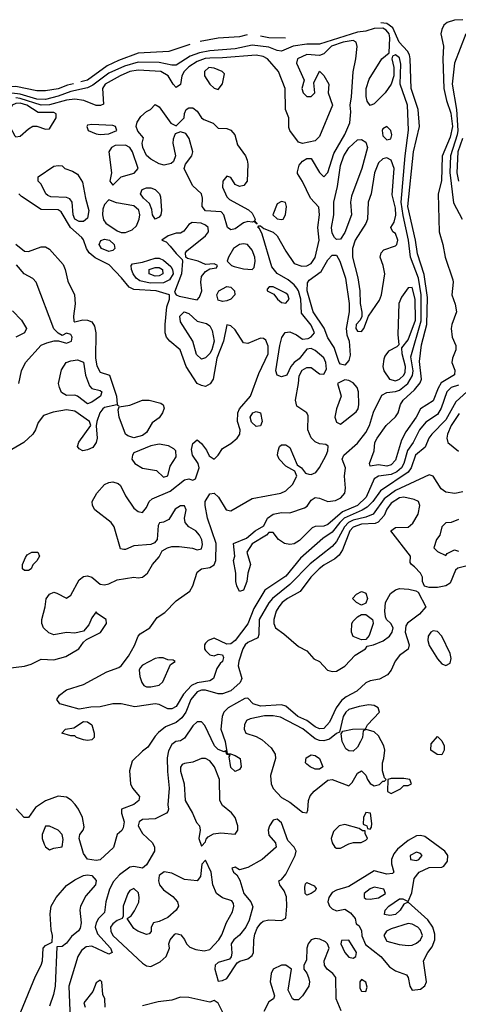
# Model space of a CAD drawing. Header units: inches. Extents: x 2380053 to 2584298, y 380219 to 546618.
# Tile 757 of 788: x 2561048 to 2563129, y 482263 to 486936. Entities that reach past the tile are written whole.
import ezdxf

# ---------------------------------------------------------------- set-up
doc = ezdxf.new("R2010")
doc.units = ezdxf.units.IN
doc.header["$MEASUREMENT"] = 0
doc.layers.add('C5468', color=7, linetype='Continuous')

msp = doc.modelspace()

# ---------------------------------------------------------------- linework, layer by layer
at = {"layer": 'C5468', "color": 2}
for points, elevation in [([(2563150, 486936.3), (2563110, 486934), (2563076.5, 486923.5), (2563060.3, 486910), (2563050.3, 486890), (2563046, 486870), (2563058, 486810), (2563055.3, 486750), (2563060.2, 486610), (2563072.6, 486552.6), (2563093.2, 486493.3), (2563100.5, 486430), (2563090, 486379.5), (2563052.1, 486287.9), (2563048.5, 486171.5), (2563033, 486110), (2563037.1, 485930), (2563055.5, 485870), (2563065.5, 485810), (2563102.5, 485702.5), (2563104.9, 485690), (2563098, 485630), (2563113.4, 485586.6), (2563120.7, 485550), (2563098, 485490), (2563094.9, 485470), (2563099.3, 485430), (2563117.3, 485390), (2563117.3, 485370), (2563100.7, 485330), (2563097.3, 485310), (2563112.3, 485272.3), (2563110.5, 485250.5), (2563047.6, 485212.4), (2563033, 485187), (2563010, 485127.3), (2562950, 485089.5), (2562928.8, 485050), (2562879.1, 484980.9), (2562859.4, 484940.6), (2562830, 484846), (2562810, 484823.6), (2562790, 484818), (2562750, 484823), (2562710, 484818), (2562706.6, 484830), (2562729.4, 484890.6), (2562732.7, 484930), (2562743.7, 484950), (2562786, 485010), (2562830, 485051), (2562842.7, 485070), (2562854.5, 485110), (2562867, 485130), (2562921, 485179), (2562947.4, 485212.6), (2562953.3, 485230), (2562945.2, 485314.8), (2562954, 485394), (2562979.3, 485490), (2562982.4, 485617.6), (2562966.5, 485726.5), (2562934.3, 485825.7), (2562926.3, 485890), (2562888.4, 486050), (2562916.8, 486310), (2562945.1, 486430), (2562937.6, 486510), (2562905.3, 486610), (2562901, 486750), (2562896.9, 486770), (2562887.3, 486787.3), (2562848.3, 486830), (2562818, 486898), (2562790, 486917.8), (2562760.5, 486922.1)], 2), ([(2563130, 485202), (2563095.5, 485190), (2563073.4, 485170), (2563047.2, 485092.8), (2563030, 485062.9), (2562974.1, 485025.9), (2562944.9, 484990), (2562914, 484930), (2562887.9, 484892.1), (2562870.2, 484830), (2562859.7, 484810), (2562837.4, 484790), (2562810, 484777.3), (2562750, 484769.7), (2562730, 484756.9), (2562691.3, 484670), (2562650.2, 484630), (2562579.2, 484600.8), (2562510, 484540.4), (2562490, 484532.4), (2562448.8, 484531.2), (2562435.6, 484524.4), (2562375.1, 484464.9), (2562350, 484449.6), (2562330, 484445.6), (2562304, 484450), (2562275.1, 484470), (2562250, 484502), (2562230, 484502), (2562218, 484490), (2562150.4, 484449.6), (2562124.7, 484410), (2562142.8, 484350), (2562130.8, 484310), (2562126, 484270), (2562110, 484229), (2562090, 484222), (2562077.2, 484250), (2562074, 484270), (2562074, 484310), (2562062, 484370), (2562068, 484390), (2562062, 484450), (2562124.5, 484475.5), (2562165.2, 484510), (2562205.6, 484534.4), (2562222.7, 484570), (2562249.7, 484590.3), (2562290, 484597.1), (2562330, 484595.5), (2562399.6, 484620.4), (2562411.9, 484628.1), (2562430, 484656.3), (2562450, 484668), (2562470, 484666), (2562510, 484650.3), (2562545.9, 484654.1), (2562572.1, 484667.9), (2562589.6, 484690), (2562593.3, 484713.3), (2562589.5, 484770), (2562592.7, 484810), (2562578, 484850), (2562586, 484870), (2562650, 484926.4), (2562690, 484978), (2562707.8, 485010), (2562726, 485074), (2562766.1, 485153.9), (2562790, 485167), (2562830, 485171.3), (2562850, 485178.5), (2562889.9, 485210.1), (2562912, 485248), (2562913.8, 485270), (2562903.9, 485336.1), (2562953.1, 485506.9), (2562952.5, 485630), (2562939.1, 485710), (2562901.4, 485810), (2562893, 485890), (2562866.6, 486006.6), (2562857.7, 486070), (2562876.1, 486290), (2562892.4, 486412.4), (2562886.9, 486530), (2562852.8, 486630), (2562855.2, 486724.8), (2562850, 486755.1), (2562830, 486769.2), (2562816.9, 486763.1), (2562814, 486750), (2562823, 486710), (2562822, 486670), (2562810.8, 486630), (2562782.4, 486590), (2562730, 486537), (2562710, 486529.2), (2562696.9, 486550), (2562691.2, 486571.2), (2562691.3, 486610), (2562705.7, 486654.3), (2562765.6, 486750), (2562800.4, 486779.6), (2562803.4, 486850), (2562800.2, 486870), (2562786.6, 486886.7), (2562770, 486896.1), (2562730, 486895.2), (2562690, 486882.4), (2562650, 486876.5), (2562470, 486820.7), (2562410, 486819.4), (2562346, 486810), (2562290, 486787), (2562270, 486789.5), (2562230, 486805.4), (2562150, 486815.4), (2562070, 486797.6), (2561950, 486788), (2561900.6, 486779.4), (2561856.7, 486763.3), (2561790, 486720.4), (2561770, 486719.8), (2561710, 486733.1), (2561610, 486734.8), (2561544.6, 486715.4), (2561470, 486682.5), (2561394.2, 486625.8), (2561370, 486613.5), (2561290, 486596), (2561230, 486572.9), (2561170, 486558.3), (2561130, 486559.9), (2561050, 486583.6), (2561010, 486586.9)], 6), ([(2562127.5, 486864.1), (2562090, 486854.7), (2561990, 486848.3), (2561904.6, 486832.4)], 2), ([(2563164.9, 486870), (2563110.4, 486729.6), (2563099.6, 486630), (2563120.1, 486510), (2563126.4, 486410), (2563123.9, 486390), (2563091, 486290), (2563088.4, 486211.6), (2563106.5, 486066.5), (2563147.3, 485990)], 6), ([(2563170, 485171.6), (2563117.6, 485122.4), (2563070, 485037.4), (2563002.4, 484970), (2562988.7, 484950), (2562971.9, 484908.1), (2562924.9, 484870), (2562904.4, 484810), (2562891, 484789), (2562759.2, 484700.8), (2562722.8, 484650), (2562696.5, 484623.5), (2562672.1, 484607.9), (2562587.9, 484570), (2562566.2, 484550), (2562530, 484504.4), (2562486, 484474), (2562379.9, 484380.1), (2562310, 484294.7), (2562210.3, 484229.7), (2562158.2, 484141.8), (2562130, 484069.3), (2562070, 483989.6), (2562050, 483974), (2562030, 483972), (2561970, 484001.2), (2561942, 483990), (2561930, 483978), (2561924.7, 483970), (2561924.7, 483950), (2561930, 483942), (2561950, 483922), (2561970, 483918), (2561990, 483924.7), (2562010, 483922), (2562014, 483910), (2562010.7, 483890), (2561998.8, 483881.2), (2561983.4, 483856.6), (2561967.7, 483810), (2561950, 483798.7), (2561890, 483789.8), (2561863.6, 483776.4), (2561825.3, 483734.7), (2561790, 483677), (2561770, 483666), (2561750, 483665.6), (2561710, 483687), (2561690, 483689.6), (2561594.5, 483674.5), (2561529.3, 483689.3), (2561490, 483689.5), (2561430, 483675.6), (2561385.8, 483674.2), (2561330, 483663.7), (2561238, 483690), (2561224, 483710), (2561237.2, 483730), (2561270, 483756.3), (2561350, 483780.7), (2561461, 483841), (2561518, 483862), (2561529.6, 483870.4), (2561564.4, 483915.6), (2561593.1, 483966.9), (2561609.7, 484010.3), (2561618.7, 484021.3), (2561665.2, 484050), (2561700.5, 484099.5), (2561736.3, 484123.7), (2561790, 484179.1), (2561855.4, 484224.6), (2561869.5, 484250), (2561890, 484314.8), (2561909.7, 484330.3), (2561950, 484336.4), (2561971.2, 484348.9), (2561978.9, 484370), (2561980.4, 484450), (2561938.9, 484570), (2561927.3, 484630), (2561927.3, 484650), (2561950, 484686.8), (2561971, 484690), (2561990.8, 484670), (2562027.3, 484610), (2562050, 484604.9), (2562150, 484663.8), (2562286, 484690), (2562310, 484701), (2562342, 484730), (2562362, 484770), (2562353.6, 484793.6), (2562310, 484818), (2562278.4, 484850), (2562271.4, 484870), (2562273.3, 484890), (2562280.7, 484910), (2562290, 484918.4), (2562310, 484918.7), (2562330, 484905.5), (2562364.5, 484824.5), (2562384.7, 484810), (2562403.5, 484783.5), (2562418.8, 484778.8), (2562430, 484777.3), (2562452.4, 484787.6), (2562470, 484810.7), (2562501.3, 484870), (2562509.5, 484890), (2562511.9, 484911.9), (2562499.6, 484919.6), (2562470, 484923.6), (2562450, 484933), (2562430, 484951.8), (2562415.1, 484990), (2562416.6, 485056.6), (2562409.4, 485070), (2562362.7, 485102.7), (2562355.8, 485130), (2562371.2, 485210), (2562373.6, 485246.4), (2562387.7, 485272.3), (2562410, 485286), (2562430, 485286), (2562470, 485256.3), (2562490, 485254.8), (2562502.9, 485277.1), (2562500.5, 485310), (2562490, 485332), (2562450, 485366.6), (2562430, 485376), (2562410, 485372.7), (2562373.1, 485326.9), (2562350.7, 485310), (2562334, 485290), (2562314.8, 485250), (2562290, 485240.9), (2562269.6, 485250), (2562263.6, 485270), (2562281.4, 485390), (2562292.1, 485427.9), (2562307.7, 485452.3), (2562330, 485454.9), (2562360.8, 485440.8), (2562390, 485420.5), (2562416.6, 485423.4), (2562430, 485430.7), (2562446.6, 485450), (2562430, 485486.6), (2562384.2, 485544.2), (2562380.8, 485610), (2562369.8, 485649.8), (2562362, 485662), (2562350, 485678.4), (2562321.4, 485701.5), (2562270, 485731.5), (2562243.5, 485763.5), (2562198, 485918), (2562185.2, 485945.2), (2562178, 485950), (2562182, 485958), (2562190, 485958), (2562205.4, 485945.4), (2562250, 485928.4), (2562270, 485910.4), (2562310, 485837.3), (2562350, 485778.8), (2562386.9, 485766.9), (2562410, 485768.7), (2562430, 485779.3), (2562450, 485807.3), (2562469.3, 485890), (2562462.7, 485950), (2562469.4, 486010.6), (2562466.6, 486046.6), (2562427.3, 486090), (2562390, 486169), (2562366, 486206), (2562365.6, 486214.4), (2562373.6, 486246.4), (2562390, 486264.7), (2562410, 486278), (2562430, 486278), (2562470, 486211), (2562490, 486191.3), (2562510, 486211.3), (2562538.2, 486301.8), (2562590, 486390.7), (2562613.4, 486446.6), (2562619.1, 486499.1), (2562615.3, 486530), (2562622.7, 486570), (2562629.5, 486689.5), (2562643, 486750), (2562649.6, 486809.6), (2562643.7, 486830), (2562630, 486836.9), (2562582, 486830), (2562527, 486810), (2562490, 486773.6), (2562470, 486766), (2562410, 486771), (2562366, 486750), (2562361.6, 486730), (2562398, 486650), (2562386, 486610), (2562392, 486590), (2562410, 486572), (2562430, 486572), (2562448, 486590), (2562443.1, 486636.9), (2562470, 486691.3), (2562490, 486672), (2562514.8, 486630), (2562510.8, 486590), (2562531.3, 486530), (2562470, 486382), (2562450, 486362), (2562390, 486348.7), (2562370, 486355.3), (2562329.2, 486410), (2562324.1, 486424.1), (2562324, 486470), (2562308.7, 486510), (2562307, 486610), (2562275.6, 486690), (2562223.6, 486750), (2562202.4, 486762.4), (2562170, 486768.5), (2562010, 486755.3), (2561950, 486754.5), (2561928.2, 486751.7), (2561890, 486738.4), (2561850, 486712.1), (2561828.7, 486690), (2561816.4, 486670), (2561810, 486628), (2561790, 486615.3), (2561775.3, 486630), (2561752.3, 486670), (2561717.2, 486690), (2561610, 486696.5), (2561570, 486689.8), (2561524.4, 486670), (2561452.7, 486630), (2561440.3, 486610), (2561444.7, 486535.3), (2561430.7, 486529.3), (2561410, 486529.5), (2561352.2, 486552.3), (2561310, 486559.8), (2561270, 486554.2), (2561190, 486532.7), (2561150, 486531.1), (2561050, 486562.9), (2561030, 486565.4)], 10), ([(2561855.7, 486818.4), (2561754.7, 486785.3), (2561610, 486777.7), (2561516.8, 486743.2), (2561462.8, 486717.2), (2561370, 486649.8), (2561337.7, 486641.5)], 2), ([(2562308.6, 486848.6), (2562230, 486849.8), (2562190.3, 486857.8)], 2), ([(2561303.2, 486632.7), (2561274.7, 486625.3), (2561230, 486607.8), (2561170, 486598.3), (2561130, 486598.7), (2561030, 486619.7), (2560990, 486616.9), (2560930, 486600.4), (2560830, 486597.4), (2560750, 486605.7), (2560650, 486596.4), (2560510, 486597.4), (2560330, 486614), (2560250, 486606.2), (2560130, 486573.3), (2560050, 486578.9), (2560000, 486575.8)], 2), ([(2563148.3, 486371.7), (2563127, 486310), (2563122.3, 486210), (2563130.3, 486170)], 10), ([(2560950, 483853.4), (2561070, 483868.4), (2561102.4, 483877.6), (2561150, 483901), (2561210, 483899.1), (2561266.3, 483913.7), (2561328.7, 483950), (2561350, 483982), (2561364.7, 483995.3), (2561431.5, 484028.5), (2561459, 484070), (2561458, 484090), (2561416.4, 484116.4), (2561410, 484126), (2561390, 484098), (2561376.3, 484063.7), (2561350, 484034), (2561310, 484025.2), (2561270, 484028.7), (2561210, 484017.2), (2561186.8, 484026.8), (2561161.2, 484050), (2561152.7, 484070), (2561152.3, 484090), (2561169.4, 484150), (2561172.9, 484187.1), (2561189.4, 484210.6), (2561210, 484218.8), (2561224.7, 484215.3), (2561270, 484191), (2561290, 484204.7), (2561330, 484278), (2561350, 484293.4), (2561370, 484296.3), (2561390.7, 484290.7), (2561430, 484258), (2561450, 484254.8), (2561470, 484258.8), (2561510, 484277.3), (2561589.3, 484290.7), (2561610, 484287.3), (2561630, 484291), (2561654, 484310), (2561677.2, 484350), (2561710, 484386.8), (2561724.4, 484415.6), (2561749.5, 484430.5), (2561770, 484436.3), (2561804.1, 484435.9), (2561868.2, 484428.2), (2561890, 484420.7), (2561910, 484424.7), (2561914.5, 484445.5), (2561912.1, 484467.9), (2561901.2, 484490), (2561884, 484510), (2561849.5, 484529.5), (2561833.2, 484550), (2561829.2, 484570), (2561837, 484610), (2561829.1, 484629.1), (2561810, 484629.3), (2561786.1, 484613.9), (2561755.5, 484564.5), (2561730, 484552.3), (2561710.8, 484549.2), (2561704.5, 484535.5), (2561700.5, 484470), (2561686.9, 484453.1), (2561670, 484445.6), (2561590, 484439.5), (2561550, 484421.2), (2561541.2, 484421.2), (2561525.6, 484425.6), (2561495.3, 484530), (2561482, 484550), (2561404, 484610), (2561393.2, 484630), (2561392.3, 484650), (2561414, 484690), (2561450, 484730.7), (2561470, 484740.5), (2561490, 484743), (2561515.2, 484735.2), (2561526, 484726), (2561550, 484677.3), (2561590, 484618), (2561610, 484602.8), (2561630, 484598), (2561650, 484622), (2561662.7, 484650), (2561676.9, 484663.1), (2561761.6, 484698.4), (2561830, 484753), (2561850, 484757.3), (2561870, 484751.3), (2561882, 484758), (2561899, 484810), (2561895.3, 484830), (2561867.6, 484870), (2561863.6, 484896.4), (2561870, 484924.7), (2561890, 484942), (2561910, 484924.7), (2561934, 484894), (2561946, 484866), (2561970, 484851.3), (2561988.7, 484870), (2562010, 484902), (2562050, 484924.7), (2562079.3, 484950), (2562092, 484970), (2562094, 484990), (2562081.6, 485030), (2562082.6, 485070), (2562091.2, 485090), (2562142.4, 485150), (2562182.9, 485257.1), (2562227.3, 485350), (2562226.8, 485386.8), (2562214.8, 485414.8), (2562204, 485424), (2562190, 485425.2), (2562130, 485399.3), (2562110, 485402), (2562070, 485464), (2562050, 485484), (2562030, 485488), (2562014.4, 485410), (2561983.2, 485330), (2561966.4, 485230), (2561951.7, 485208.3), (2561930, 485196.2), (2561910, 485199.5), (2561889.6, 485209.6), (2561836.9, 485290), (2561809.6, 485370), (2561759.5, 485410), (2561743.6, 485430), (2561738, 485450), (2561737.7, 485490), (2561746.2, 485573.8), (2561759, 485610), (2561758, 485630), (2561695.3, 485650), (2561590, 485656.4), (2561567.4, 485667.4), (2561531.6, 485711.6), (2561472.4, 485772.4), (2561406.2, 485806.2), (2561377.6, 485830), (2561364.2, 485850), (2561351.1, 485891.1), (2561343.1, 485903.1), (2561289.7, 485950), (2561244, 486024), (2561230, 486033.3), (2561150, 486036.3), (2561056.6, 486096.6), (2561043.7, 486110)], 14), ([(2561030, 485870.6), (2561070, 485838), (2561090, 485836.4), (2561150, 485859.1), (2561170, 485859.1), (2561190, 485847.7), (2561253.8, 485773.8), (2561263.7, 485750), (2561275.6, 485695.6), (2561308.7, 485630), (2561311.7, 485588.3), (2561303, 485530), (2561305.2, 485505.2), (2561310, 485502.8), (2561347.5, 485512.5), (2561370, 485510.4), (2561390, 485502), (2561402, 485482), (2561408.6, 485450), (2561407.8, 485330), (2561414.3, 485294.3), (2561430, 485264), (2561473.4, 485250), (2561506.5, 485150), (2561510.7, 485110.7), (2561518, 485102), (2561508.4, 485108.4), (2561450, 485096.3), (2561441.6, 485090), (2561428.4, 485070), (2561413.4, 485030), (2561410.6, 485009.4), (2561414.9, 484950), (2561410.5, 484929.5), (2561394.2, 484905.8), (2561370, 484895.1), (2561348, 484890), (2561330, 484899), (2561322.7, 484910), (2561328.1, 484931.8), (2561385.2, 485010), (2561379, 485030), (2561310, 485078.5), (2561270, 485084.4), (2561206.4, 485073.6), (2561161.6, 485058.4), (2561135.2, 485024.8), (2561123, 484990), (2561110.3, 484969.7), (2561067.7, 484930), (2561010, 484897)], 14), ([(2561043.7, 485210), (2561056.2, 485270), (2561075.1, 485310), (2561150, 485391), (2561176.5, 485403.5), (2561211.6, 485411.6), (2561232, 485412), (2561270, 485401), (2561294, 485410), (2561297.2, 485430), (2561290, 485442), (2561270, 485448), (2561250, 485438), (2561230, 485448), (2561209.4, 485469.4), (2561125.6, 485690), (2561110, 485707.3), (2561069.7, 485729.7), (2561033, 485773)], 14), ([(2561014.4, 485554.4), (2561057.1, 485510), (2561080.7, 485470), (2561071.3, 485450), (2561030, 485429.4)], 14), ([(2563132, 485068), (2563095.5, 485010), (2563077, 484970), (2563074.4, 484950), (2563079.1, 484930), (2563130, 484888.5)], 14), ([(2563150, 484695.1), (2563111.7, 484688.3), (2563070, 484693.3), (2563047.6, 484710), (2563010, 484769.2), (2562990, 484776), (2562830, 484702.4), (2562777.6, 484662.4), (2562724.4, 484590), (2562690, 484575.5), (2562630, 484561.7), (2562608.1, 484550), (2562589.2, 484530), (2562550, 484459.6), (2562530, 484436.3), (2562426.2, 484353.8), (2562330, 484256), (2562247.2, 484190), (2562230, 484169.6), (2562183.6, 484090), (2562182, 484018), (2562177.1, 484002.9), (2562130, 483980.7), (2562118, 483970), (2562106.7, 483950), (2562087.3, 483892.7), (2562084.9, 483870), (2562101.3, 483810), (2562094, 483790), (2562050, 483751.8), (2562010, 483737), (2561990, 483737), (2561930, 483754.8), (2561910, 483754.6), (2561890, 483746.9), (2561859.6, 483710), (2561836.5, 483650), (2561816.5, 483623.5), (2561790, 483600.7), (2561740.3, 483579.7), (2561707.1, 483552.9), (2561690, 483536), (2561655.8, 483484.2), (2561630, 483465.2), (2561582, 483418), (2561568.1, 483371.9), (2561574, 483310), (2561582.8, 483290), (2561615.5, 483250), (2561613.4, 483230), (2561590, 483212.3), (2561530.8, 483189.2), (2561530.6, 483170), (2561543.1, 483130), (2561538.7, 483101.3), (2561532.1, 483087.9), (2561510, 483068.7), (2561492.5, 483007.5), (2561430, 482949.4), (2561410, 482946), (2561370, 482952.7), (2561350, 482979.3), (2561329.6, 483050), (2561334, 483070), (2561349, 483090), (2561353.6, 483106.4), (2561346, 483150), (2561327.3, 483190), (2561311, 483211), (2561292.2, 483232.3), (2561270, 483247.3), (2561230, 483251.6), (2561170, 483229.6), (2561122.9, 483197.1), (2561090, 483149.3), (2561069.6, 483149.6), (2561031.9, 483191.9)], 14), ([(2563170, 484344), (2563126, 484334), (2563116, 484324), (2563090, 484262), (2563070, 484249), (2563030, 484242), (2562990, 484242), (2562968.7, 484248.7), (2562958, 484270), (2562958, 484290), (2562948.8, 484308.9), (2562920.4, 484340.4), (2562906, 484350), (2562900.4, 484360.4), (2562902, 484390), (2562809, 484510), (2562830, 484526), (2562890, 484527.3), (2562913.1, 484546.9), (2562938, 484590), (2562946.6, 484630), (2562939, 484650), (2562919.4, 484659.4), (2562870.9, 484670.9), (2562850, 484667.1), (2562810, 484641.6), (2562790, 484614), (2562776.7, 484583.3), (2562748.1, 484551.9), (2562733.9, 484546.1), (2562670, 484542.2), (2562630, 484528.6), (2562613.4, 484510), (2562580, 484420), (2562564.2, 484395.8), (2562543.1, 484376.9), (2562490, 484347.6), (2562468.4, 484330), (2562428.4, 484290), (2562378, 484222), (2562319.1, 484190), (2562293.4, 484170), (2562277.1, 484150), (2562264.4, 484130), (2562253, 484090), (2562253.4, 484070), (2562260.7, 484050), (2562301.3, 484021.3), (2562370, 483962), (2562410, 483941), (2562443.5, 483903.5), (2562470, 483890.7), (2562508.8, 483848.8), (2562530, 483843.1), (2562550, 483844.9), (2562590, 483868.2), (2562639.5, 483920.5), (2562688, 483950), (2562696.4, 483963.6), (2562726, 483970), (2562771.9, 483988.1), (2562802, 484010), (2562815.3, 484030), (2562819, 484050), (2562808.7, 484070), (2562788, 484090), (2562783.1, 484103.1), (2562779.3, 484130), (2562782.7, 484170), (2562807.6, 484212.4), (2562830, 484230.8), (2562850, 484237.3), (2562894.4, 484234.4), (2562926.4, 484226.4), (2562938.8, 484218.8), (2562974, 484150), (2562944.5, 484115.5), (2562887.5, 484072.5), (2562879.8, 484060.2), (2562876, 484030), (2562894.8, 483970), (2562890.7, 483949.3), (2562850, 483919), (2562828.3, 483891.7), (2562810.5, 483849.5), (2562792.7, 483827.3), (2562754, 483806), (2562710, 483798), (2562690.4, 483789.6), (2562647.3, 483750), (2562597.3, 483722.7), (2562574.8, 483705.2), (2562549.2, 483670.8), (2562518, 483602), (2562490, 483572.8), (2562470, 483571.1), (2562450, 483580.4), (2562410.8, 483610.8), (2562367.6, 483630), (2562310, 483678.7), (2562290, 483684.7), (2562190, 483678.3), (2562155.1, 483690), (2562130, 483716), (2562115.5, 483715.5), (2562036.3, 483670), (2562017.1, 483650), (2562008, 483630), (2562002.8, 483570), (2562022, 483510), (2562032.7, 483452.7), (2562047.3, 483452.7), (2562070, 483444.7), (2562094, 483430), (2562098, 483390), (2562090, 483378), (2562074, 483370), (2562070, 483368.7), (2562050, 483388), (2562042, 483438), (2562046, 483446), (2562030, 483448.7), (2562026, 483466), (2562018, 483462), (2561990, 483472.7), (2561972.7, 483490), (2561926.6, 483586.6), (2561910, 483604), (2561890, 483604), (2561870, 483585.2), (2561830, 483526), (2561810, 483514.5), (2561788.8, 483511.2), (2561770, 483496), (2561753.1, 483466.9), (2561747.1, 483432.9), (2561748.6, 483368.5), (2561757.6, 483290), (2561750.6, 483210.6), (2561754, 483190), (2561750, 483178), (2561744.7, 483170), (2561690, 483143.7), (2561630, 483140.9), (2561614.8, 483130), (2561610.7, 483110), (2561630, 483074.8), (2561678, 483030), (2561688, 483010), (2561688, 482990), (2561650, 482926), (2561630.8, 482910), (2561590, 482917), (2561570, 482914.5), (2561522, 482878), (2561493.3, 482846.7), (2561473.7, 482810), (2561457.1, 482750), (2561450, 482699), (2561422, 482670), (2561410.4, 482650), (2561406.4, 482630), (2561417.7, 482597.7), (2561479.3, 482530), (2561486, 482510), (2561470, 482502), (2561390, 482539.7), (2561363.6, 482536.4), (2561340.5, 482519.5), (2561324.4, 482490), (2561280.9, 482350), (2561287.1, 482192.9)], 18), ([(2563130, 484564), (2563094, 484550), (2563070, 484548), (2563051, 484529), (2563041, 484490), (2563024.7, 484470), (2563012, 484430), (2563030, 484412), (2563070, 484394), (2563076.4, 484403.6), (2563110, 484421), (2563130, 484414)], 18), ([(2561052.9, 482227.1), (2561123.1, 482396.9), (2561149.3, 482450), (2561156, 482470), (2561159.3, 482530), (2561170, 482542.8), (2561202, 482558), (2561204, 482590), (2561197, 482617), (2561192.5, 482692.5), (2561198, 482730), (2561221.3, 482770), (2561270, 482827), (2561310, 482854), (2561350, 482874.4), (2561370, 482878), (2561390, 482874.8), (2561410.4, 482850.4), (2561407.7, 482830), (2561362.3, 482777.7), (2561336.5, 482730), (2561332.9, 482710), (2561340.2, 482650), (2561334.8, 482625.2), (2561327.6, 482612.4), (2561294, 482586), (2561270, 482554), (2561250, 482537.2), (2561223.6, 482536.4), (2561215.8, 482350), (2561208.4, 482310), (2561190, 482255.3)], 14), ([(2562572.5, 482232.5), (2562549.6, 482289.6), (2562547, 482390), (2562533.2, 482410), (2562506, 482430), (2562494.5, 482450), (2562492.3, 482470), (2562515.3, 482530), (2562508.7, 482550), (2562499.3, 482559.3), (2562472, 482572), (2562450, 482575.1), (2562430, 482569.2), (2562416.3, 482550), (2562410.5, 482530), (2562407.7, 482472.3), (2562396, 482450), (2562396, 482430), (2562410.5, 482410.5), (2562417.3, 482390), (2562422, 482370), (2562419.1, 482350), (2562390, 482304), (2562370, 482285.2), (2562350, 482284), (2562342, 482290), (2562321.2, 482330), (2562338, 482430), (2562310, 482448.7), (2562290, 482449.2), (2562251, 482430), (2562240.5, 482410), (2562236.3, 482370), (2562256, 482304), (2562252, 482290), (2562230, 482275.3), (2562206.8, 482230)], 22), ([(2561453.2, 482250), (2561452.3, 482290), (2561442, 482310), (2561438, 482370), (2561430, 482378), (2561410, 482366), (2561395.3, 482324.7), (2561352, 482270), (2561358, 482250)], 22), ([(2562022.3, 482202.3), (2561990, 482268.7), (2561970, 482282), (2561950, 482274), (2561850, 482296), (2561810, 482297.2), (2561770, 482282.7), (2561705.4, 482274.6), (2561630, 482256)], 22)]:
    msp.add_lwpolyline(points, dxfattribs=dict(at, elevation=elevation))
for points, elevation in [([(2561944.7, 486710), (2561924, 486690), (2561924, 486670), (2561950, 486631), (2561970, 486611), (2561990, 486604.7), (2562010, 486632), (2562019, 486679), (2562008, 486690), (2561970, 486706)], 14), ([(2561050, 486539.9), (2561030, 486538.9), (2561012.2, 486530), (2561002, 486510), (2560998.4, 486490), (2561001, 486430), (2561024.9, 486384.9), (2561030, 486381), (2561050, 486382.8), (2561090, 486418.8), (2561110, 486430.8), (2561130, 486431), (2561170, 486416.3), (2561190, 486419.1), (2561220.7, 486470), (2561221.2, 486490), (2561210, 486495.1), (2561135.4, 486495.4), (2561082, 486530)], 14), ([(2561790, 486432), (2561828.7, 486470), (2561829.1, 486490.9), (2561838, 486510), (2561850, 486518), (2561870, 486518), (2561890, 486502), (2561910.8, 486470.8), (2561922, 486462), (2561965.4, 486445.4), (2561990, 486421), (2562030, 486419.3), (2562050, 486412.7), (2562068.2, 486390), (2562081.8, 486341.8), (2562119.1, 486290), (2562126.8, 486270), (2562130.6, 486250), (2562126.8, 486170), (2562111.3, 486150), (2562090, 486145.2), (2562070, 486154), (2562050, 486188), (2562030, 486194), (2562011, 486170), (2562010, 486142), (2562030, 486096), (2562043, 486083), (2562133.5, 486033.5), (2562150, 486018.8), (2562164.7, 485990), (2562162, 485982), (2562174, 485966), (2562158, 485978), (2562150, 485975.3), (2562130, 485979.3), (2562110, 485972.7), (2562070, 485944.5), (2562050, 485939.3), (2562034, 485950), (2562016, 486010), (2562004.1, 486024.1), (2561930, 486029.7), (2561914, 486050), (2561915.8, 486090), (2561909.6, 486110), (2561867, 486150), (2561828.7, 486230), (2561834, 486250), (2561864, 486290), (2561869.2, 486310), (2561852.3, 486372.3), (2561836, 486396), (2561810, 486404), (2561786, 486394), (2561776, 486370), (2561774.8, 486350), (2561786.8, 486290), (2561777.3, 486262.7), (2561766.8, 486253.2), (2561734, 486246), (2561710, 486252.3), (2561670, 486274), (2561650, 486292.3), (2561631.6, 486330), (2561629.6, 486350.4), (2561635.5, 486375.5), (2561607.8, 486407.8), (2561600.7, 486430), (2561604.5, 486450), (2561622.6, 486477.4), (2561650, 486500.7), (2561668.7, 486510), (2561690, 486534), (2561710, 486522), (2561765.4, 486445.4)], 10), ([(2561390, 486439), (2561370, 486435.3), (2561366, 486430), (2561372, 486410), (2561410, 486394.8), (2561430, 486390.8), (2561470, 486394), (2561490, 486402), (2561508.7, 486410), (2561502, 486430), (2561490, 486434.5)], 14), ([(2562790, 486428.7), (2562770, 486418), (2562767.3, 486410), (2562770, 486384.7), (2562790, 486366), (2562808.4, 486371.6), (2562812.7, 486390), (2562808.7, 486410)], 10), ([(2562550, 485892.7), (2562542, 485902), (2562530, 485924), (2562526.6, 485950), (2562538.4, 486010), (2562538.3, 486070), (2562556, 486144), (2562570, 486244.7), (2562585.7, 486290), (2562610, 486328), (2562650, 486365.5), (2562670, 486367.7), (2562690, 486354.8), (2562697.1, 486330), (2562670.3, 486230), (2562621.4, 486098.6), (2562617, 486070), (2562622.4, 486010), (2562590, 485926), (2562570, 485895.1)], 6), ([(2561550, 486341.1), (2561501.2, 486338.8), (2561484, 486330), (2561470.5, 486310), (2561482.8, 486210), (2561476, 486170), (2561490, 486151.3), (2561529.3, 486190.7), (2561591.4, 486208.6), (2561609.2, 486230), (2561582.6, 486310), (2561570, 486329.6)], 14), ([(2562790, 486281.2), (2562770, 486276), (2562750, 486257.2), (2562730.5, 486210), (2562714.9, 486110), (2562700.5, 486070), (2562698, 485990), (2562690.4, 485969.6), (2562639.1, 485890), (2562627.2, 485850), (2562627, 485810), (2562651.9, 485711.9), (2562661.3, 485650), (2562663.1, 485590), (2562671.3, 485548.7), (2562671.6, 485528.4), (2562662.8, 485510), (2562643.8, 485490), (2562643, 485470), (2562650, 485458.8), (2562670, 485456), (2562681.2, 485470), (2562702, 485530), (2562754.5, 485605.5), (2562763.6, 485630), (2562779.6, 485730), (2562772.3, 485770), (2562758, 485810), (2562762.7, 485830), (2562775.5, 485844.5), (2562830, 485862.8), (2562837.2, 485870), (2562841.2, 485890), (2562830, 485922), (2562818, 485930), (2562808, 485950), (2562824.8, 485975.2), (2562831.8, 486008.2), (2562830, 486042), (2562815.1, 486104.9), (2562825.1, 486230), (2562810, 486269)], 10), ([(2561330, 485978), (2561309.7, 485990), (2561301.7, 486010), (2561297.6, 486070), (2561285.6, 486085.6), (2561270, 486092.6), (2561195.3, 486095.3), (2561182, 486102), (2561172.7, 486110), (2561150, 486155.3), (2561135.3, 486170), (2561135.3, 486190), (2561210, 486241), (2561230, 486244.7), (2561250, 486242), (2561262, 486230), (2561298, 486218), (2561322.8, 486202.8), (2561345.2, 486165.2), (2561359.5, 486090), (2561376.5, 486030), (2561370, 485994), (2561350, 485978.4)], 10), ([(2561690, 485989.4), (2561677.2, 486010), (2561675.1, 486035.1), (2561663.3, 486063.3), (2561635.1, 486090), (2561621.2, 486110), (2561629.2, 486130), (2561650, 486138), (2561670, 486139.1), (2561690, 486130.8), (2561710.4, 486110.4), (2561715.2, 486095.2), (2561720.7, 486030), (2561717.3, 486010), (2561710, 485999)], 10), ([(2561470, 486081.2), (2561450, 486059), (2561442.6, 486037.4), (2561440.4, 486010), (2561446.1, 485986.1), (2561456.3, 485970), (2561510, 485934.4), (2561530, 485926.7), (2561550, 485926.7), (2561581.7, 485938.3), (2561601.8, 485958.2), (2561614.7, 485990), (2561617.2, 486010), (2561612.5, 486032.5), (2561590, 486052.4), (2561507.8, 486067.8)], 14), ([(2562290, 486073.2), (2562270, 486062), (2562248, 486010), (2562270, 485991), (2562290, 485987.3), (2562298, 485990), (2562308.7, 486010), (2562314, 486050), (2562308.4, 486068.4)], 14), ([(2561866.2, 485973.8), (2561850, 485964), (2561827.3, 485932.7), (2561810, 485924), (2561790, 485924), (2561752, 485910), (2561722, 485890), (2561742, 485882), (2561762, 485862), (2561790, 485826), (2561818.8, 485798.8), (2561821, 485790), (2561815.3, 485730), (2561782.8, 485642.8), (2561790.6, 485630.6), (2561804.9, 485624.9), (2561890, 485606.8), (2561900.9, 485619.1), (2561911.8, 485650), (2561907, 485690), (2561910, 485718), (2561930, 485742), (2561950, 485754), (2561982, 485758), (2561986, 485770), (2561970, 485778), (2561930, 485774), (2561895.3, 485790), (2561843.2, 485803.2), (2561835.3, 485810), (2561834, 485830), (2561840.9, 485839.1), (2561929.4, 485910), (2561943.7, 485930), (2561942.7, 485950), (2561930, 485960.9), (2561908, 485970)], 14), ([(2561470, 485837), (2561436, 485850), (2561425.6, 485870), (2561432.3, 485887.7), (2561450, 485894.9), (2561473.4, 485890), (2561495.5, 485870), (2561498.8, 485850), (2561490, 485841.2)], 10), ([(2562110, 485873.2), (2562090, 485869.2), (2562062.8, 485850), (2562038, 485810), (2562032, 485790), (2562052, 485770), (2562065.2, 485765.2), (2562110, 485754), (2562150, 485751.3), (2562160.4, 485759.6), (2562165.2, 485790), (2562162.7, 485810), (2562150, 485842), (2562129.1, 485869.1)], 14), ([(2561666.3, 485686.3), (2561617.6, 485697.6), (2561600.5, 485710), (2561586.3, 485730), (2561578.4, 485750), (2561577.2, 485770), (2561582.9, 485777.1), (2561630, 485784.9), (2561690, 485805.2), (2561710, 485804), (2561730, 485794.3), (2561765.1, 485765.1), (2561773.4, 485750), (2561775.2, 485730), (2561758.1, 485701.9), (2561730, 485687.9)], 10), ([(2562590, 485297), (2562570, 485300.9), (2562563.6, 485310), (2562540.1, 485380.1), (2562510, 485426), (2562492.1, 485472.1), (2562440.5, 485550), (2562410.9, 485650), (2562412.7, 485687.3), (2562420.4, 485699.6), (2562478, 485742), (2562510, 485796), (2562530, 485818.8), (2562550, 485818.8), (2562567.3, 485790), (2562593.4, 485710), (2562611.3, 485590), (2562611.4, 485550), (2562596.3, 485470), (2562600.4, 485440.4), (2562611.3, 485410), (2562615.3, 485344.8), (2562610, 485319)], 6), ([(2561690, 485719.2), (2561662, 485730), (2561662, 485750), (2561690, 485760.9), (2561710, 485759.6), (2561726, 485750), (2561726.4, 485730), (2561710, 485720.4)], 6), ([(2562010, 485599.6), (2561990, 485605.2), (2561983.6, 485630), (2561992.3, 485650), (2562030, 485670.4), (2562050, 485667.3), (2562067.3, 485650), (2562068, 485630), (2562050, 485609.7), (2562030, 485601.3)], 10), ([(2562250, 485668.7), (2562232, 485668), (2562222, 485658), (2562222, 485650), (2562253.7, 485633.7), (2562270.7, 485610), (2562290, 485593.4), (2562310, 485590.7), (2562326.6, 485610), (2562319.5, 485630), (2562310, 485638.4)], 14), ([(2562910, 485665.2), (2562890, 485663.7), (2562859.9, 485620.1), (2562846, 485590), (2562842.4, 485442.4), (2562846.4, 485393.6), (2562836.8, 485383.2), (2562797.5, 485362.5), (2562780.4, 485339.6), (2562775.2, 485324.8), (2562770.4, 485290), (2562774.9, 485270), (2562802, 485230), (2562830, 485222), (2562850, 485230.4), (2562870, 485248.7), (2562876.2, 485263.8), (2562878.4, 485290), (2562862.4, 485350), (2562860.2, 485379.8), (2562890, 485417.3), (2562925.1, 485510), (2562923.9, 485610)], 10), ([(2561910, 485325.1), (2561887.3, 485347.3), (2561869.6, 485410), (2561810, 485502), (2561807.3, 485530), (2561828.7, 485550), (2561850, 485541.6), (2561890, 485504.9), (2561934.2, 485494.2), (2561950, 485483), (2561961.4, 485461.4), (2561971.2, 485410), (2561959.7, 485370), (2561950, 485351.5), (2561930, 485331.3)], 10), ([(2561370, 485114), (2561322, 485150), (2561310, 485154), (2561270, 485152.7), (2561247, 485167), (2561236, 485190), (2561232.7, 485210), (2561246, 485274), (2561269, 485310), (2561290, 485318), (2561322, 485322), (2561350, 485310.8), (2561359.5, 485250), (2561378.4, 485198.4), (2561390, 485186.8), (2561430, 485176.3), (2561437.3, 485170), (2561430.7, 485150), (2561390, 485120.9)], 10), ([(2562590, 485227), (2562556, 485210), (2562572.9, 485150), (2562550, 485089.2), (2562543.6, 485050), (2562550, 485026.8), (2562570, 485017.3), (2562644, 485076), (2562653, 485090), (2562656.4, 485110), (2562654.7, 485170), (2562649.6, 485190), (2562630, 485213.3), (2562610, 485223.6)], 10), ([(2561590, 484951.8), (2561561, 484961), (2561549.6, 484969.6), (2561519.6, 485050), (2561515.5, 485084.5), (2561520.2, 485099.8), (2561570, 485107.4), (2561630.3, 485130.3), (2561662, 485130), (2561717, 485117), (2561728.2, 485108.2), (2561732.5, 485092.5), (2561725.3, 485070), (2561710, 485047.6), (2561676.8, 485023.2), (2561650, 484977.2), (2561630, 484962.9)], 14), ([(2562170, 485005.1), (2562146.8, 485026.8), (2562141.6, 485050), (2562154, 485070), (2562170, 485076.4), (2562190.4, 485070.3), (2562197.4, 485030), (2562190, 485009.5)], 10), ([(2561710, 484922), (2561670, 484913.3), (2561590, 484881.2), (2561583, 484870), (2561580.5, 484850), (2561594.8, 484830), (2561630, 484808.4), (2561696.8, 484796.8), (2561730, 484764.7), (2561750, 484772), (2561762, 484818), (2561790, 484862), (2561789.2, 484890), (2561779.1, 484899.1), (2561753.4, 484913.4)], 18), ([(2561070, 484322), (2561062, 484330), (2561062, 484350), (2561075.3, 484384.7), (2561083.1, 484396.9), (2561106, 484410), (2561134, 484410), (2561142, 484390), (2561130, 484368), (2561111, 484349), (2561102, 484330), (2561090, 484322)], 14), ([(2562670, 484158), (2562646, 484170), (2562626, 484190), (2562646, 484210), (2562670, 484222), (2562679.6, 484219.6), (2562690, 484214), (2562698, 484190), (2562690, 484168)], 18), ([(2562670, 483994), (2562630, 484009), (2562621.2, 484030), (2562624, 484070), (2562630, 484082), (2562650, 484102), (2562670, 484114), (2562690, 484114), (2562722, 484090), (2562723.6, 484083.6), (2562724.7, 484070), (2562706.4, 484013.6), (2562690, 483995.3)], 18), ([(2563010, 484036), (2562998, 484030), (2562985.5, 484010), (2562983.8, 483990), (2562990, 483966.8), (2563030, 483902.8), (2563050, 483878.8), (2563070, 483871), (2563090, 483882), (2563095.1, 483904.9), (2563090, 483928), (2563051.2, 484011.2), (2563030, 484032.7)], 22), ([(2561728.4, 483908.4), (2561708.4, 483908.4), (2561690, 483904), (2561630, 483873.2), (2561619.8, 483860.2), (2561614.8, 483850), (2561618.5, 483818.5), (2561626.8, 483790), (2561637.3, 483777.3), (2561650, 483770.8), (2561670, 483770.6), (2561710, 483778.8), (2561726.6, 483793.4), (2561763.1, 483876.9), (2561786, 483890), (2561776.4, 483896.4), (2561750, 483898)], 10), ([(2562704, 483684), (2562657.6, 483677.6), (2562610, 483662.4), (2562594.9, 483650), (2562582.6, 483630), (2562565.4, 483554.6), (2562550, 483549), (2562517.4, 483522.6), (2562490, 483514.3), (2562470, 483514.7), (2562450, 483523.6), (2562391.3, 483571.3), (2562285.9, 483625.9), (2562250, 483632.4), (2562210, 483632.1), (2562141.3, 483618.7), (2562124, 483610), (2562114.9, 483590), (2562113, 483570), (2562120.7, 483550), (2562170, 483533.7), (2562198.6, 483518.6), (2562241.1, 483481.1), (2562260.4, 483450), (2562261.3, 483430), (2562237.6, 483350), (2562241.3, 483310), (2562250, 483287.3), (2562290, 483245.5), (2562330, 483223), (2562390, 483174.8), (2562410, 483172), (2562415.1, 483184.9), (2562417.2, 483230), (2562426.6, 483253.4), (2562444.4, 483275.6), (2562510, 483328), (2562530, 483330.7), (2562610, 483301), (2562624.5, 483315.5), (2562650, 483361), (2562670, 483370.8), (2562690.6, 483350.6), (2562697.3, 483330), (2562710, 483311), (2562730, 483301), (2562754, 483306), (2562770, 483322), (2562778, 483322), (2562786, 483330), (2562778, 483338), (2562768.8, 483371.1), (2562768.8, 483408.9), (2562776, 483430), (2562779.5, 483470), (2562775.6, 483490), (2562750, 483537.2), (2562730, 483557.2), (2562692, 483568), (2562678, 483562), (2562674, 483530), (2562664.9, 483510), (2562650, 483484), (2562630, 483465.2), (2562610, 483466), (2562595.5, 483475.5), (2562578, 483510), (2562573.6, 483546.4), (2562580.9, 483559.1), (2562626, 483570), (2562688.7, 483571.3), (2562698, 483590), (2562754, 483650), (2562748, 483670), (2562730, 483682)], 22), ([(2561370, 483516), (2561350, 483519.3), (2561318, 483530), (2561310, 483538), (2561290, 483538), (2561248, 483550), (2561266, 483570), (2561304.7, 483575.3), (2561350, 483604.9), (2561370, 483604), (2561390.4, 483590.4), (2561400.7, 483550), (2561401, 483530), (2561390, 483519)], 10), ([(2563050, 483448), (2563028.4, 483448.4), (2562998, 483470), (2563000.4, 483499.6), (2563030, 483534), (2563050, 483514), (2563062, 483490), (2563062, 483470)], 18), ([(2561930, 483429.5), (2561910, 483429.4), (2561870, 483412), (2561830, 483406), (2561818.8, 483401.2), (2561810.7, 483389.3), (2561810.6, 483370), (2561828.4, 483310), (2561832.7, 483230), (2561867.7, 483170), (2561886, 483126), (2561901, 483110), (2561904.7, 483090), (2561898, 483050), (2561910, 483014), (2561930, 483034), (2561932.9, 483047.1), (2561942, 483058), (2561967, 483073), (2562002.7, 483077.3), (2562069.3, 483070.7), (2562082.7, 483090), (2562082, 483110), (2562069.6, 483150), (2562052.6, 483172.6), (2562010, 483206.6), (2561996.9, 483230), (2561996, 483330), (2561972.8, 483390), (2561950, 483418.4)], 22), ([(2562470, 483379.3), (2562450, 483379.5), (2562425.2, 483390), (2562410, 483402.7), (2562404.5, 483410), (2562406.3, 483433.7), (2562430, 483447.7), (2562450, 483444.9), (2562470, 483430.7), (2562486, 483390)], 22), ([(2562870, 483335.3), (2562810, 483335.3), (2562794, 483330), (2562792.7, 483272.7), (2562810, 483264.7), (2562853.6, 483286.4), (2562870, 483302), (2562890, 483302), (2562906, 483310), (2562898, 483330)], 22), ([(2562690, 483173.2), (2562678.8, 483150), (2562678, 483118), (2562694, 483110), (2562698, 483098), (2562710, 483094), (2562716.4, 483103.6), (2562719, 483121), (2562712.7, 483170)], 22), ([(2562270, 483142.7), (2562250, 483137.2), (2562232.7, 483110), (2562227, 483090), (2562230, 483066), (2562261, 483030), (2562264.7, 483010), (2562198.8, 482950), (2562130, 482912.3), (2562090, 482902), (2562070, 482914), (2562054, 482910), (2562062, 482890), (2562078, 482878), (2562092.7, 482852.7), (2562110.8, 482790), (2562144, 482750), (2562154.4, 482725.6), (2562137.1, 482662.9), (2562120.5, 482630), (2562090, 482592.3), (2562064, 482570), (2562050.6, 482550), (2562054.4, 482505.6), (2562051, 482489), (2562042.8, 482477.2), (2561990, 482462.7), (2561974.8, 482450), (2561974, 482430), (2561990, 482374), (2562010, 482376), (2562030, 482386), (2562080.1, 482459.9), (2562091.9, 482468.1), (2562130, 482479.3), (2562150, 482494.8), (2562156.9, 482510), (2562158.3, 482570), (2562163.8, 482596.2), (2562174.5, 482625.5), (2562191.2, 482648.8), (2562202.6, 482657.4), (2562230, 482664.9), (2562290, 482660.7), (2562310, 482672), (2562315.8, 482730), (2562312.9, 482772.9), (2562302, 482802), (2562282, 482830), (2562278, 482850), (2562290, 482856), (2562310, 482881), (2562354.5, 482970), (2562359, 482990), (2562349.3, 483009.3), (2562320.2, 483040.2), (2562290, 483125.2)], 22), ([(2561190, 483109.4), (2561170, 483109.2), (2561155.3, 483070), (2561155.3, 483050), (2561164, 483024), (2561170, 483010.8), (2561190, 482997.3), (2561210, 483004.9), (2561248.7, 483011.3), (2561254, 483046), (2561249.3, 483070), (2561230, 483089.3)], 18), ([(2562590, 483116.2), (2562562.8, 483110), (2562536.4, 483083.6), (2562525.5, 483050), (2562530.6, 483030), (2562542.8, 483010), (2562550, 483004), (2562570, 483004), (2562610, 483024.9), (2562631, 483031), (2562668.4, 483031.6), (2562690, 483042), (2562698, 483050), (2562686, 483074), (2562686, 483086), (2562674, 483086), (2562658, 483098)], 22), ([(2562950, 483065.1), (2562930, 483062.9), (2562890, 483041.3), (2562840.6, 482999.4), (2562822.2, 482977.8), (2562811.9, 482950), (2562812.2, 482930), (2562822.8, 482890), (2562816.1, 482883.9), (2562790, 482881.6), (2562730, 482896.2), (2562610, 482823), (2562550, 482805.1), (2562530, 482794.7), (2562514, 482770), (2562510.4, 482750), (2562518, 482730), (2562530, 482716.3), (2562550, 482707.7), (2562590, 482714.8), (2562617.3, 482697.3), (2562638.8, 482670), (2562644.7, 482644.7), (2562656.9, 482636.9), (2562670, 482614), (2562670.9, 482589.1), (2562688, 482548), (2562760.5, 482490), (2562801.8, 482441.8), (2562830, 482423.1), (2562883.5, 482403.5), (2562890.7, 482390.7), (2562898.8, 482350), (2562910, 482331.3), (2562950, 482336), (2562969.3, 482350.7), (2562977.2, 482370), (2562962.7, 482470), (2562983.6, 482510), (2563004.5, 482535.5), (2563017.7, 482570), (2563016.6, 482596.6), (2563007.1, 482630), (2562983.7, 482663.7), (2562890, 482748.7), (2562870, 482738), (2562853.4, 482710), (2562830.2, 482689.8), (2562804.4, 482684.4), (2562779, 482690), (2562780.9, 482710), (2562798.4, 482730), (2562850, 482764), (2562864.7, 482764.7), (2562890, 482752), (2562907.7, 482792.3), (2562919.2, 482860.8), (2562942.4, 482890), (2562990, 482912.9), (2563050, 482914), (2563060.2, 482919.8), (2563076.6, 482943.4), (2563079, 482970), (2563065.2, 482990), (2562970, 483059.5)], 22), ([(2562930, 482985.2), (2562901, 482970), (2562902, 482950), (2562930, 482946), (2562942, 482950), (2562957.2, 482970), (2562950, 482979)], 26), ([(2561930, 482948), (2561911.2, 482928.9), (2561906, 482870), (2561890, 482849), (2561830, 482856), (2561770, 482885.2), (2561732.9, 482892.9), (2561710, 482875.3), (2561706.8, 482850), (2561710.8, 482830), (2561730, 482806.8), (2561774.9, 482774.9), (2561796, 482750), (2561801, 482730), (2561790.5, 482709.5), (2561750, 482676), (2561710, 482657.2), (2561682, 482650), (2561671.3, 482630), (2561671.2, 482608.9), (2561662, 482598), (2561650, 482595.3), (2561608.7, 482610), (2561590, 482624), (2561558, 482670), (2561576.5, 482683.5), (2561592.9, 482707.1), (2561612.5, 482747.5), (2561614, 482770), (2561612.1, 482792.1), (2561590, 482813.2), (2561570, 482804), (2561560.7, 482790), (2561538.8, 482730), (2561538, 482682), (2561534, 482670), (2561510, 482660.9), (2561490, 482646), (2561479.3, 482630), (2561480.4, 482610), (2561490.5, 482590), (2561630, 482459.1), (2561650, 482446.8), (2561670, 482442.8), (2561714.9, 482465.1), (2561742.7, 482490), (2561759, 482530), (2561755.3, 482550), (2561762, 482570), (2561783.7, 482596.3), (2561790, 482598.8), (2561812.8, 482592.8), (2561830, 482571.3), (2561838.8, 482550), (2561855.2, 482535.2), (2561883.1, 482523.1), (2561922.9, 482517.1), (2561950, 482524), (2561992.7, 482570), (2562006.5, 482593.5), (2562028.5, 482651.5), (2562056.9, 482703.1), (2562063.7, 482730), (2562062, 482742), (2562053.8, 482753.8), (2562010, 482769.5), (2561980.9, 482790), (2561963.7, 482830), (2561956.2, 482890)], 22), ([(2562410, 482782), (2562402, 482790), (2562400.2, 482819.8), (2562404, 482836), (2562410, 482842), (2562445.4, 482825.4), (2562453.7, 482813.7), (2562450, 482802), (2562430, 482789)], 18), ([(2562730, 482819.3), (2562710, 482812.3), (2562682.8, 482790), (2562682.8, 482770), (2562690, 482764), (2562710, 482762), (2562750, 482768.4), (2562784, 482790), (2562775.3, 482810)], 26), ([(2562890, 482647), (2562810, 482620.9), (2562787.3, 482610), (2562774.8, 482590), (2562790, 482562.8), (2562847.9, 482547.9), (2562890, 482542), (2562910, 482544.9), (2562930, 482554), (2562949.2, 482570), (2562958, 482590), (2562950, 482616), (2562936, 482630), (2562910, 482644.5)], 26), ([(2562610, 482568), (2562574, 482566), (2562572, 482550), (2562591, 482510), (2562610, 482487.3), (2562630, 482482.8), (2562642, 482490), (2562645.2, 482510)], 22), ([(2562670, 482382), (2562661, 482370), (2562660.7, 482340.7), (2562670, 482326), (2562690, 482324.7), (2562695.5, 482344.5), (2562690, 482368)], 22)]:
    msp.add_lwpolyline(points, close=True, dxfattribs=dict(at, elevation=elevation))

doc.saveas('drawing.dxf')
